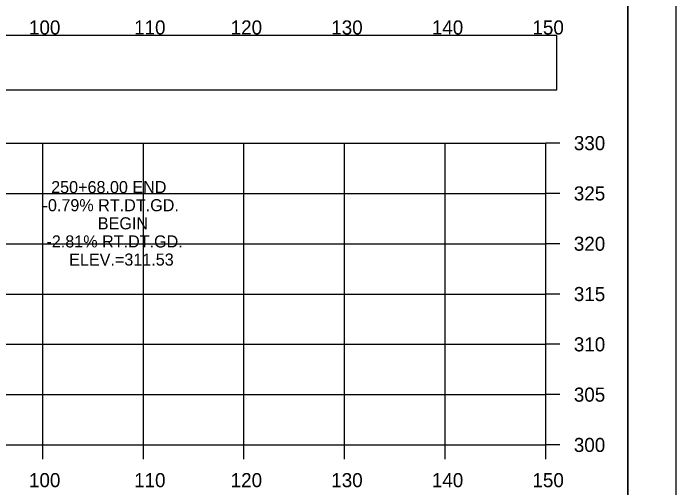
# Model space of a CAD drawing. Extents: x 1376273 to 1384221, y 378927 to 384592.
# Drawn here: x 1380654.9 to 1380720.8, y 381074.9 to 381122.1 of the extents above; entities that cross this region are included whole.
import ezdxf

# ---------------------------------------------------------------- set-up
doc = ezdxf.new("R2010")
doc.units = 0
for name, color, linetype in [('R_Axis', 7, 'Continuous'), ('R_Axis Annot', 7, 'Continuous'), ('R_Border', 7, 'Continuous'), ('R_Grid', 7, 'Continuous'), ('R_No Plot', 7, 'Continuous'), ('R_Xsect Elev', 7, 'Continuous')]:
    doc.layers.add(name, color=color, linetype=linetype)

msp = doc.modelspace()

# ---------------------------------------------------------------- linework, layer by layer
at = {"layer": 'R_Axis'}
for p, q in [((1380707.837, 381079.17), (1380707.837, 381109.17)), ((1380709.237, 381109.17), (1380707.837, 381109.17)), ((1380709.237, 381104.17), (1380707.837, 381104.17)), ((1380709.237, 381099.17), (1380707.837, 381099.17)), ((1380709.237, 381094.17), (1380707.837, 381094.17)), ((1380709.237, 381089.17), (1380707.837, 381089.17)), ((1380709.237, 381084.17), (1380707.837, 381084.17)), ((1380407.837, 381079.17), (1380707.837, 381079.17)), ((1380657.837, 381077.77), (1380657.837, 381079.17)), ((1380667.837, 381077.77), (1380667.837, 381079.17)), ((1380677.837, 381077.77), (1380677.837, 381079.17)), ((1380687.837, 381077.77), (1380687.837, 381079.17)), ((1380697.837, 381077.77), (1380697.837, 381079.17)), ((1380707.837, 381077.77), (1380707.837, 381079.17)), ((1380709.237, 381079.17), (1380707.837, 381079.17))]:
    msp.add_line(p, q, dxfattribs=at)
at = {"layer": 'R_Axis Annot'}
msp.add_lwpolyline([(1380407.27, 381114.465), (1380708.961, 381114.465), (1380708.961, 381119.876), (1380407.27, 381119.876)], close=True, dxfattribs=at)
at = {"layer": 'R_Border'}
msp.add_line((1380716.017, 380969.17), (1380716.017, 381174.63), dxfattribs=at)
at = {"layer": 'R_Grid'}
for p, q in [((1380407.837, 381109.17), (1380707.837, 381109.17)), ((1380657.837, 381079.17), (1380657.837, 381109.17)), ((1380667.837, 381079.17), (1380667.837, 381109.17)), ((1380677.837, 381079.17), (1380677.837, 381109.17)), ((1380687.837, 381079.17), (1380687.837, 381109.17)), ((1380697.837, 381079.17), (1380697.837, 381109.17)), ((1380707.837, 381079.17), (1380707.837, 381109.17)), ((1380407.837, 381104.17), (1380707.837, 381104.17)), ((1380407.837, 381099.17), (1380707.837, 381099.17)), ((1380407.837, 381094.17), (1380707.837, 381094.17)), ((1380407.837, 381089.17), (1380707.837, 381089.17)), ((1380407.837, 381084.17), (1380707.837, 381084.17)), ((1380407.837, 381079.17), (1380707.837, 381079.17))]:
    msp.add_line(p, q, dxfattribs=at)
at = {"layer": 'R_No Plot'}
for points in [[(1380387.43, 381178.525), (1380720.77, 381178.525), (1380720.77, 380965.187), (1380387.43, 380965.187)], [(1380633.757, 381174.63), (1380633.757, 381164.75), (1380669.489, 381164.75), (1380669.489, 381161.83), (1380692.689, 381161.83), (1380692.689, 381137.498), (1380716.017, 381137.498), (1380716.017, 380969.17), (1380399.837, 380969.17), (1380399.837, 381174.63)]]:
    msp.add_lwpolyline(points, close=True, dxfattribs=at)

# ---------------------------------------------------------------- texts
at = {"layer": 'R_Axis Annot'}
for s, p in [('100', (1380656.465, 381119.97)), ('110', (1380666.917, 381119.97)), ('120', (1380676.52, 381119.97)), ('130', (1380686.52, 381119.97)), ('140', (1380696.52, 381119.97)), ('150', (1380706.52, 381119.97)), ('330', (1380710.637, 381108.47)), ('325', (1380710.637, 381103.47)), ('320', (1380710.637, 381098.47)), ('315', (1380710.637, 381093.47)), ('310', (1380710.637, 381088.47)), ('305', (1380710.637, 381083.47)), ('300', (1380710.637, 381078.47)), ('100', (1380656.465, 381074.97)), ('110', (1380666.917, 381074.97)), ('120', (1380676.52, 381074.97)), ('130', (1380686.52, 381074.97)), ('140', (1380696.52, 381074.97)), ('150', (1380706.52, 381074.97))]:
    msp.add_text(s, height=1.4, dxfattribs=at).set_placement(p)
at = {"layer": 'R_Xsect Elev'}
for s, p in [('250+68.00 END', (1380658.671, 381104.199)), ('-0.79% RT.DT.GD.', (1380657.815, 381102.399)), ('BEGIN', (1380663.31, 381100.599)), ('-2.81% RT.DT.GD.', (1380658.203, 381098.799)), ('ELEV.=311.53', (1380660.461, 381096.999))]:
    msp.add_text(s, height=1.2, rotation=360, dxfattribs=at).set_placement(p)

doc.saveas('drawing.dxf')
